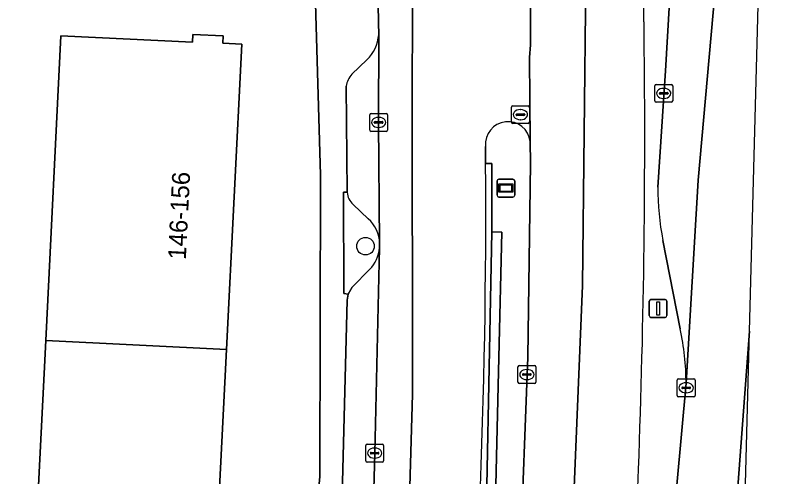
# Model space of a CAD drawing. Extents: x 162172 to 163187, y 382874 to 383685.
# Drawn here: x 163144.46 to 163186.65, y 383190.53 to 383216.32 of the extents above; entities that cross this region are included whole.
import ezdxf

# ---------------------------------------------------------------- set-up
doc = ezdxf.new("R2010")
doc.units = 0
for name, color, linetype in [('IMGEO_Berm_gesloten', 7, 'Continuous'), ('IMGEO_Berm_groen', 7, 'Continuous'), ('IMGEO_Boom', 7, 'Continuous'), ('IMGEO_Erf', 7, 'Continuous'), ('IMGEO_Fietspad_gesloten', 7, 'Continuous'), ('IMGEO_Kolk', 7, 'Continuous'), ('IMGEO_Muur', 7, 'Continuous'), ('IMGEO_Pand', 7, 'Continuous'), ('IMGEO_Pand_nummerreeks', 7, 'Continuous'), ('IMGEO_Parkeervlak_open', 7, 'Continuous'), ('IMGEO_Rijbaan_lokaal_gesloten', 7, 'Continuous'), ('IMGEO_Rijbaan_regionaal_gesloten', 7, 'Continuous'), ('IMGEO_Rioolput', 7, 'Continuous'), ('IMGEO_Verkeerseiland_groen', 7, 'Continuous'), ('IMGEO_Verkeersregelinstallatiepaal', 7, 'Continuous'), ('IMGEO_Voetpad_open', 7, 'Continuous'), ('IMGEO_Wegwijzer', 7, 'Continuous')]:
    doc.layers.add(name, color=color, linetype=linetype)

msp = doc.modelspace()

# ---------------------------------------------------------------- linework, layer by layer
at = {"layer": 'IMGEO_Berm_gesloten'}
for points in [[(163180.39, 383206.714), (163180.807, 383213.217), (163181.237, 383220.587), (163181.508, 383226.273), (163181.648, 383229.767)], [(163161.483, 383083.657), (163165.336, 383108.348), (163167.365, 383123.436), (163170.352, 383151.769), (163172.112, 383175.19), (163172.697, 383185.967), (163173.125, 383197.218), (163173.267, 383208.055), (163173.256, 383209.258)], [(163170.758, 383208.982), (163170.762, 383208.031), (163171.107, 383208.034), (163171.11, 383204.219), (163171.661, 383204.206), (163171.497, 383197.193), (163171.164, 383182.929), (163170.263, 383166.073), (163167.988, 383141.666), (163165.017, 383116.084), (163162.728, 383100.45), (163159.311, 383079.072), (163158.104, 383072.188), (163159.439, 383071.897), (163161.483, 383083.657)], [(163181.638, 383198.795), (163180.669, 383203.74)], [(163176.658, 383139.724), (163177.54, 383148.894), (163179.45, 383168.953), (163180.276, 383177.791), (163181.185, 383187.216), (163181.964, 383195.767)]]:
    msp.add_lwpolyline(points, dxfattribs=at)
for centre, radius, start, end in [((162089.78, 383200.439), 1089.942, 0.815176, 2.218999), ((162685.246, 383209.526), 494.408, 357.84803, 0.74401), ((163172.007, 383209.117), 1.257, 6.4411, 186.1688), ((163194.807, 383206.566), 14.418, 179.4134, 191.3054), ((163167.544, 383195.746), 14.42, 0.0832, 12.2066), ((162706.204, 383204.994), 473.309, 356.28594, 358.30105)]:
    msp.add_arc(centre, radius, start, end, dxfattribs=at)
at = {"layer": 'IMGEO_Berm_groen'}
msp.add_lwpolyline([(163168.259, 383148.565), (163170.241, 383173.955), (163170.672, 383182.472), (163171.11, 383204.219), (163171.107, 383208.034), (163170.762, 383208.031)], dxfattribs=at)
msp.add_arc((162771.375, 383205.448), 399.395, 354.84994, 0.37048, dxfattribs=at)
at = {"layer": 'IMGEO_Boom'}
msp.add_circle((163164.046, 383203.416), 0.489, dxfattribs=at)
at = {"layer": 'IMGEO_Erf'}
for points in [[(163161.497, 383190.557), (163161.526, 383207.385), (163160.795, 383232.984)], [(163150.387, 383109.402), (163154.256, 383131.058), (163157.499, 383151.959), (163158.378, 383158.574), (163159.977, 383173.635), (163161.497, 383190.557)]]:
    msp.add_lwpolyline(points, dxfattribs=at)
msp.add_lwpolyline([(163145.319, 383181.211), (163146.172, 383198.152), (163147.028, 383215.17), (163154.37, 383214.807), (163154.392, 383215.244), (163156.1, 383215.158), (163156.08, 383214.759), (163157.134, 383214.706), (163156.276, 383197.652), (163155.423, 383180.703), (163154.564, 383163.644), (163153.531, 383163.696), (163153.513, 383163.324), (163151.689, 383163.415), (163151.71, 383163.828), (163144.463, 383164.193)], close=True, dxfattribs=at)
at = {"layer": 'IMGEO_Fietspad_gesloten'}
for points in [[(163166.649, 383212.865), (163166.709, 383220.807), (163167.099, 383229.7), (163164.688, 383223.451), (163164.694, 383220.012), (163164.774, 383215.902), (163164.79, 383215.222), (163164.782, 383210.329), (163164.836, 383203.581), (163164.83, 383203.316), (163164.561, 383191.859), (163164.428, 383186.47), (163164.421, 383186.187), (163164.326, 383183.315)], [(163148.975, 383084.572), (163154.621, 383099.795), (163155.875, 383105.528), (163157.785, 383116.216), (163160.232, 383130.548), (163162.322, 383143.506), (163164.291, 383159.927), (163165.485, 383171.512), (163166.321, 383182.858), (163166.679, 383195.159), (163166.649, 383212.865)]]:
    msp.add_lwpolyline(points, dxfattribs=at)
at = {"layer": 'IMGEO_Kolk'}
for p, q in [((163180.214, 383211.526), (163180.214, 383212.378)), ((163180.289, 383212.452), (163181.141, 383212.452)), ((163180.702, 383212.232), (163180.727, 383212.232)), ((163181.215, 383212.378), (163181.215, 383211.526)), ((163180.473, 383211.946), (163180.473, 383211.958)), ((163180.911, 383211.909), (163180.513, 383211.909)), ((163180.516, 383211.995), (163180.914, 383211.995)), ((163180.957, 383211.958), (163180.957, 383211.946)), ((163181.141, 383211.452), (163180.289, 383211.452)), ((163180.725, 383211.672), (163180.7, 383211.672)), ((163164.28, 383209.903), (163164.28, 383210.755)), ((163164.355, 383210.829), (163165.207, 383210.829)), ((163164.768, 383210.609), (163164.793, 383210.609)), ((163165.281, 383210.755), (163165.281, 383209.903)), ((163164.539, 383210.323), (163164.539, 383210.335)), ((163164.977, 383210.286), (163164.579, 383210.286)), ((163164.582, 383210.372), (163164.98, 383210.372)), ((163164.791, 383210.049), (163164.766, 383210.049)), ((163165.023, 383210.335), (163165.023, 383210.323)), ((163165.207, 383209.829), (163164.355, 383209.829)), ((163172.567, 383195.824), (163172.567, 383196.676)), ((163172.642, 383196.75), (163173.494, 383196.75)), ((163173.568, 383196.676), (163173.568, 383195.824)), ((163172.826, 383196.244), (163172.826, 383196.256)), ((163173.264, 383196.207), (163172.866, 383196.207)), ((163172.869, 383196.293), (163173.267, 383196.293)), ((163173.055, 383196.53), (163173.08, 383196.53)), ((163173.31, 383196.256), (163173.31, 383196.244)), ((163173.494, 383195.75), (163172.642, 383195.75)), ((163173.078, 383195.97), (163173.053, 383195.97)), ((163181.468, 383195.082), (163181.468, 383195.934)), ((163181.543, 383196.008), (163182.395, 383196.008)), ((163181.956, 383195.788), (163181.981, 383195.788)), ((163182.469, 383195.934), (163182.469, 383195.082)), ((163181.727, 383195.502), (163181.727, 383195.514)), ((163182.165, 383195.465), (163181.767, 383195.465)), ((163181.77, 383195.551), (163182.168, 383195.551)), ((163182.211, 383195.514), (163182.211, 383195.502)), ((163182.395, 383195.008), (163181.543, 383195.008)), ((163181.979, 383195.228), (163181.954, 383195.228)), ((163164.133, 383192.36), (163164.985, 383192.36)), ((163164.058, 383191.434), (163164.058, 383192.286)), ((163164.36, 383191.903), (163164.758, 383191.903)), ((163164.546, 383192.14), (163164.571, 383192.14)), ((163165.059, 383192.286), (163165.059, 383191.434)), ((163164.317, 383191.854), (163164.317, 383191.866)), ((163164.755, 383191.817), (163164.357, 383191.817)), ((163164.569, 383191.58), (163164.544, 383191.58)), ((163164.801, 383191.866), (163164.801, 383191.854)), ((163164.985, 383191.36), (163164.133, 383191.36))]:
    msp.add_line(p, q, dxfattribs=at)
for points in [[(163180.214, 383211.526), (163180.214, 383212.378)], [(163180.289, 383212.452), (163181.141, 383212.452)], [(163181.215, 383212.378), (163181.215, 383211.526)], [(163181.141, 383211.452), (163180.289, 383211.452)], [(163164.28, 383209.903), (163164.28, 383210.755)], [(163164.355, 383210.829), (163165.207, 383210.829)], [(163165.281, 383210.755), (163165.281, 383209.903)], [(163165.207, 383209.829), (163164.355, 383209.829)], [(163172.567, 383195.824), (163172.567, 383196.676)], [(163172.642, 383196.75), (163173.494, 383196.75)], [(163173.568, 383196.676), (163173.568, 383195.824)], [(163173.494, 383195.75), (163172.642, 383195.75)], [(163181.468, 383195.082), (163181.468, 383195.934)], [(163181.543, 383196.008), (163182.395, 383196.008)], [(163182.469, 383195.934), (163182.469, 383195.082)], [(163182.395, 383195.008), (163181.543, 383195.008)], [(163164.133, 383192.36), (163164.985, 383192.36)], [(163164.058, 383191.434), (163164.058, 383192.286)], [(163165.059, 383192.286), (163165.059, 383191.434)], [(163164.985, 383191.36), (163164.133, 383191.36)]]:
    msp.add_lwpolyline(points, dxfattribs=at)
for centre, radius, start, end in [((163180.291, 383212.376), 0.0765, 91.552, 178.448), ((163180.291, 383212.376), 0.0765, 91.552, 178.448), ((163181.139, 383212.376), 0.0765, 1.552, 88.448), ((163181.139, 383212.376), 0.0765, 1.552, 88.448), ((163180.513, 383211.955), 0.0403, 85.8775, 175.7526), ((163180.51, 383211.945), 0.0366, 178.938, 274.7102), ((163180.914, 383211.952), 0.043, 264.8664, 352.4533), ((163180.918, 383211.957), 0.0386, 1.7309, 96.639), ((163180.291, 383211.528), 0.0765, 181.552, 268.448), ((163180.291, 383211.528), 0.0765, 181.552, 268.448), ((163181.139, 383211.528), 0.0765, 271.552, 358.448), ((163181.139, 383211.528), 0.0765, 271.552, 358.448), ((163164.357, 383210.753), 0.0765, 91.552, 178.448), ((163164.357, 383210.753), 0.0765, 91.552, 178.448), ((163165.205, 383210.753), 0.0765, 1.552, 88.448), ((163165.205, 383210.753), 0.0765, 1.552, 88.448), ((163164.579, 383210.332), 0.0403, 85.8775, 175.7526), ((163164.576, 383210.322), 0.0366, 178.938, 274.7102), ((163164.98, 383210.329), 0.043, 264.8664, 352.4533), ((163164.984, 383210.334), 0.0386, 1.7309, 96.639), ((163164.357, 383209.905), 0.0765, 181.552, 268.448), ((163164.357, 383209.905), 0.0765, 181.552, 268.448), ((163165.205, 383209.905), 0.0765, 271.552, 358.448), ((163165.205, 383209.905), 0.0765, 271.552, 358.448), ((163172.644, 383196.674), 0.0765, 91.552, 178.448), ((163172.644, 383196.674), 0.0765, 91.552, 178.448), ((163173.492, 383196.674), 0.0765, 1.552, 88.448), ((163173.492, 383196.674), 0.0765, 1.552, 88.448), ((163172.866, 383196.253), 0.0403, 85.8775, 175.7526), ((163172.863, 383196.243), 0.0366, 178.938, 274.7102), ((163173.267, 383196.25), 0.043, 264.8664, 352.4533), ((163173.271, 383196.255), 0.0386, 1.7309, 96.639), ((163172.644, 383195.826), 0.0765, 181.552, 268.448), ((163172.644, 383195.826), 0.0765, 181.552, 268.448), ((163173.492, 383195.826), 0.0765, 271.552, 358.448), ((163173.492, 383195.826), 0.0765, 271.552, 358.448), ((163181.545, 383195.932), 0.0765, 91.552, 178.448), ((163181.545, 383195.932), 0.0765, 91.552, 178.448), ((163182.393, 383195.932), 0.0765, 1.552, 88.448), ((163182.393, 383195.932), 0.0765, 1.552, 88.448), ((163181.767, 383195.511), 0.0403, 85.8775, 175.7526), ((163181.764, 383195.501), 0.0366, 178.938, 274.7102), ((163182.168, 383195.508), 0.043, 264.8664, 352.4533), ((163182.172, 383195.513), 0.0386, 1.7309, 96.639), ((163181.545, 383195.084), 0.0765, 181.552, 268.448), ((163181.545, 383195.084), 0.0765, 181.552, 268.448), ((163182.393, 383195.084), 0.0765, 271.552, 358.448), ((163182.393, 383195.084), 0.0765, 271.552, 358.448), ((163164.135, 383192.284), 0.0765, 91.552, 178.448), ((163164.135, 383192.284), 0.0765, 91.552, 178.448), ((163164.983, 383192.284), 0.0765, 1.552, 88.448), ((163164.983, 383192.284), 0.0765, 1.552, 88.448), ((163164.357, 383191.863), 0.0403, 85.8775, 175.7526), ((163164.762, 383191.865), 0.0386, 1.7309, 96.639), ((163164.354, 383191.853), 0.0366, 178.938, 274.7102), ((163164.758, 383191.86), 0.043, 264.8664, 352.4533), ((163164.135, 383191.436), 0.0765, 181.552, 268.448), ((163164.135, 383191.436), 0.0765, 181.552, 268.448), ((163164.983, 383191.436), 0.0765, 271.552, 358.448), ((163164.983, 383191.436), 0.0765, 271.552, 358.448)]:
    msp.add_arc(centre, radius, start, end, dxfattribs=at)
for centre, major_axis, ratio, start_param, end_param in [((163180.701, 383211.952), (-0.387, 0.002), 0.722429, 4.712389, 7.853982), ((163180.726, 383211.952), (-0.39, 0.002), 0.717154, 1.570796, 4.712389), ((163164.767, 383210.329), (-0.387, 0.002), 0.722429, 4.712389, 7.853982), ((163164.792, 383210.329), (-0.39, 0.002), 0.717154, 1.570796, 4.712389), ((163173.054, 383196.25), (-0.387, 0.002), 0.722429, 4.712389, 7.853982), ((163173.079, 383196.25), (-0.39, 0.002), 0.717154, 1.570796, 4.712389), ((163181.955, 383195.508), (-0.387, 0.002), 0.722429, 4.712389, 7.853982), ((163181.98, 383195.508), (-0.39, 0.002), 0.717154, 1.570796, 4.712389), ((163164.545, 383191.86), (-0.387, 0.002), 0.722429, 4.712389, 7.853982), ((163164.57, 383191.86), (-0.39, 0.002), 0.717154, 1.570796, 4.712389)]:
    msp.add_ellipse(centre, major_axis=major_axis, ratio=ratio, start_param=start_param, end_param=end_param, dxfattribs=at)
at = {"layer": 'IMGEO_Muur'}
msp.add_lwpolyline([(163162.728, 383100.45), (163165.017, 383116.084), (163167.988, 383141.666), (163170.263, 383166.073), (163171.164, 383182.929), (163171.497, 383197.193), (163171.661, 383204.206), (163171.11, 383204.219), (163170.672, 383182.472), (163170.241, 383173.955), (163168.259, 383148.565), (163165.259, 383121.433), (163162.679, 383103.096), (163162.092, 383099.294), (163159.02, 383079.411), (163157.741, 383072.267), (163156.534, 383065.531), (163156.496, 383065.321), (163156.885, 383065.236), (163158.104, 383072.188), (163159.311, 383079.072)], close=True, dxfattribs=at)
at = {"layer": 'IMGEO_Pand'}
for points in [[(163146.172, 383198.152), (163156.276, 383197.652), (163157.134, 383214.706), (163156.08, 383214.759), (163156.1, 383215.158), (163154.392, 383215.244), (163154.37, 383214.807), (163147.028, 383215.17)], [(163145.319, 383181.211), (163155.423, 383180.703), (163156.276, 383197.652), (163146.172, 383198.152)]]:
    msp.add_lwpolyline(points, close=True, dxfattribs=at)
at = {"layer": 'IMGEO_Parkeervlak_open'}
for points in [[(163164.836, 383203.581), (163164.782, 383210.329), (163164.79, 383215.222)], [(163164.13, 383213.821), (163163.287, 383213.017)], [(163162.969, 383212.351), (163163.027, 383206.426)], [(163163.35, 383205.745), (163164.201, 383204.951)], [(163164.428, 383186.47), (163164.561, 383191.859), (163164.83, 383203.316)], [(163164.281, 383202.127), (163163.305, 383201.123), (163163.076, 383200.745), (163163.024, 383200.394), (163162.744, 383189.516), (163162.776, 383189.231), (163163.003, 383188.8), (163163.941, 383187.658)]]:
    msp.add_lwpolyline(points, dxfattribs=at)
for centre, radius, start, end in [((163162.51, 383215.44), 2.29, 315.0144, 354.5361), ((163164.239, 383212.154), 1.285, 137.7868, 171.1664), ((163163.99, 383206.466), 0.964, 182.3606, 228.3896), ((163162.953, 383203.54), 1.883, 1.2358, 48.5), ((163162.965, 383203.456), 1.871, 314.726, 355.7054)]:
    msp.add_arc(centre, radius, start, end, dxfattribs=at)
at = {"layer": 'IMGEO_Rijbaan_lokaal_gesloten'}
for points in [[(163173.256, 383209.258), (163173.216, 383213.959), (163173.263, 383214.664), (163173.253, 383219.749), (163172.262, 383245.576)], [(163168.4, 383233.071), (163167.099, 383229.7), (163166.709, 383220.807), (163166.649, 383212.865), (163166.679, 383195.159), (163166.321, 383182.858), (163165.485, 383171.512), (163164.291, 383159.927), (163162.322, 383143.506), (163160.232, 383130.548), (163157.785, 383116.216), (163155.875, 383105.528), (163154.621, 383099.795), (163148.975, 383084.572)], [(163170.762, 383208.031), (163170.758, 383208.982)]]:
    msp.add_lwpolyline(points, dxfattribs=at)
for centre, radius, start, end in [((163172.007, 383209.117), 1.257, 6.4411, 186.1688), ((162771.375, 383205.448), 399.395, 354.84994, 0.37048)]:
    msp.add_arc(centre, radius, start, end, dxfattribs=at)
at = {"layer": 'IMGEO_Rijbaan_regionaal_gesloten'}
msp.add_lwpolyline([(163176.18, 383201.214), (163176.36, 383218.296), (163175.704, 383245.265), (163172.262, 383245.576), (163173.253, 383219.749), (163173.263, 383214.664), (163173.216, 383213.959), (163173.256, 383209.258), (163173.267, 383208.055), (163173.125, 383197.218), (163172.697, 383185.967), (163172.112, 383175.19), (163170.352, 383151.769), (163167.365, 383123.436), (163165.336, 383108.348), (163161.483, 383083.657), (163159.439, 383071.897), (163162.796, 383071.166), (163165.71, 383088.65), (163169.125, 383111.846), (163171.372, 383129.018), (163174.339, 383155.631), (163175.147, 383176.399)], close=True, dxfattribs=at)
for points in [[(163178.805, 383244.956), (163175.704, 383245.265), (163176.36, 383218.296), (163176.18, 383201.214), (163175.147, 383176.399), (163174.339, 383155.631), (163171.372, 383129.018), (163169.125, 383111.846), (163165.71, 383088.65), (163162.796, 383071.166), (163165.986, 383070.471)], [(163166.971, 383070.256), (163170.131, 383069.567), (163172.428, 383083.029), (163174.02, 383093.378), (163175.612, 383103.726), (163178.537, 383127.319), (163182.776, 383167.261), (163183.531, 383174.763), (163184.285, 383182.266), (163185.511, 383198.678), (163186.649, 383241.35), (163186.584, 383244.725)], [(163186.584, 383244.725), (163184.769, 383244.897), (163184.488, 383238.308), (163183.986, 383222.106), (163182.637, 383207.098), (163181.964, 383195.767), (163181.185, 383187.216), (163180.276, 383177.791), (163179.45, 383168.953), (163177.54, 383148.894), (163176.658, 383139.724)], [(163181.648, 383229.767), (163181.508, 383226.273), (163181.237, 383220.587), (163180.807, 383213.217), (163180.39, 383206.714)], [(163181.964, 383195.767), (163182.637, 383207.098), (163183.986, 383222.106)], [(163180.669, 383203.74), (163181.638, 383198.795)], [(163170.325, 383069.525), (163176.968, 383103.124), (163180.086, 383118.898), (163184.922, 383176.6), (163185.511, 383198.678), (163184.285, 383182.266), (163183.531, 383174.763), (163182.776, 383167.261), (163178.537, 383127.319), (163175.612, 383103.726), (163174.02, 383093.378), (163172.428, 383083.029), (163170.131, 383069.567), (163170.325, 383069.525)]]:
    msp.add_lwpolyline(points, dxfattribs=at)
for centre, radius, start, end in [((162089.78, 383200.439), 1089.942, 0.815176, 2.218999), ((162685.246, 383209.526), 494.408, 357.84803, 0.74401), ((163194.807, 383206.566), 14.418, 179.4134, 191.3054), ((163167.544, 383195.746), 14.42, 0.0832, 12.2066), ((162706.204, 383204.994), 473.309, 356.28594, 358.30105)]:
    msp.add_arc(centre, radius, start, end, dxfattribs=at)
at = {"layer": 'IMGEO_Rioolput'}
for p, q in [((163172.205, 383210.336), (163172.205, 383211.188)), ((163172.28, 383211.262), (163173.132, 383211.262)), ((163172.693, 383211.042), (163172.718, 383211.042)), ((163173.206, 383211.188), (163173.206, 383210.336)), ((163172.464, 383210.756), (163172.464, 383210.768)), ((163172.902, 383210.719), (163172.504, 383210.719)), ((163172.507, 383210.805), (163172.905, 383210.805)), ((163172.716, 383210.482), (163172.691, 383210.482)), ((163172.948, 383210.768), (163172.948, 383210.756)), ((163173.132, 383210.262), (163172.28, 383210.262))]:
    msp.add_line(p, q, dxfattribs=at)
for points in [[(163172.205, 383210.336), (163172.205, 383211.188)], [(163172.28, 383211.262), (163173.132, 383211.262)], [(163173.206, 383211.188), (163173.206, 383210.336)], [(163173.132, 383210.262), (163172.28, 383210.262)]]:
    msp.add_lwpolyline(points, dxfattribs=at)
for centre, radius, start, end in [((163172.282, 383211.186), 0.0765, 91.552, 178.448), ((163172.282, 383211.186), 0.0765, 91.552, 178.448), ((163173.13, 383211.186), 0.0765, 1.552, 88.448), ((163173.13, 383211.186), 0.0765, 1.552, 88.448), ((163172.504, 383210.765), 0.0403, 85.8775, 175.7526), ((163172.501, 383210.755), 0.0366, 178.938, 274.7102), ((163172.905, 383210.762), 0.043, 264.8664, 352.4533), ((163172.909, 383210.767), 0.0386, 1.7309, 96.639), ((163172.282, 383210.338), 0.0765, 181.552, 268.448), ((163172.282, 383210.338), 0.0765, 181.552, 268.448), ((163173.13, 383210.338), 0.0765, 271.552, 358.448), ((163173.13, 383210.338), 0.0765, 271.552, 358.448)]:
    msp.add_arc(centre, radius, start, end, dxfattribs=at)
for centre, major_axis, ratio, start_param, end_param in [((163172.692, 383210.762), (-0.387, 0.002), 0.722429, 4.712389, 7.853982), ((163172.717, 383210.762), (-0.39, 0.002), 0.717154, 1.570796, 4.712389)]:
    msp.add_ellipse(centre, major_axis=major_axis, ratio=ratio, start_param=start_param, end_param=end_param, dxfattribs=at)
at = {"layer": 'IMGEO_Verkeerseiland_groen'}
for points in [[(163163.027, 383206.426), (163162.81, 383206.43), (163162.834, 383200.772), (163163.076, 383200.745), (163163.305, 383201.123), (163164.281, 383202.127)], [(163164.201, 383204.951), (163163.35, 383205.745)], [(163164.83, 383203.316), (163164.836, 383203.581)]]:
    msp.add_lwpolyline(points, dxfattribs=at)
for centre, radius, start, end in [((163163.99, 383206.466), 0.964, 182.3606, 228.3896), ((163162.953, 383203.54), 1.883, 1.2358, 48.5), ((163162.965, 383203.456), 1.871, 314.726, 355.7054)]:
    msp.add_arc(centre, radius, start, end, dxfattribs=at)
at = {"layer": 'IMGEO_Verkeersregelinstallatiepaal'}
for p, q in [((163179.903, 383199.541), (163179.903, 383200.341)), ((163179.903, 383200.341), (163179.903, 383199.541)), ((163180.003, 383200.441), (163180.793, 383200.441)), ((163180.793, 383200.441), (163180.003, 383200.441)), ((163180.893, 383200.341), (163180.893, 383199.541)), ((163180.893, 383199.541), (163180.893, 383200.341)), ((163180.793, 383199.441), (163180.003, 383199.441)), ((163180.003, 383199.441), (163180.793, 383199.441))]:
    msp.add_line(p, q, dxfattribs=at)
msp.add_lwpolyline([(163180.323, 383200.316), (163180.473, 383200.316), (163180.473, 383199.566), (163180.323, 383199.566), (163180.323, 383200.316)], dxfattribs=at)
for centre, start, end in [((163180.003, 383200.341), 90, 180), ((163180.003, 383200.341), 90, 180), ((163180.793, 383200.341), 0, 90), ((163180.793, 383200.341), 360, 90), ((163180.003, 383199.541), 180, 270), ((163180.003, 383199.541), 180, 270), ((163180.793, 383199.541), 270, 0), ((163180.793, 383199.541), 270, 0)]:
    msp.add_arc(centre, 0.1, start, end, dxfattribs=at)
at = {"layer": 'IMGEO_Voetpad_open'}
for points in [[(163158.097, 383262.951), (163156.587, 383263.842), (163151.366, 383266.818), (163150.466, 383265.855), (163150.434, 383265.544), (163150.348, 383264.717), (163150.191, 383264.741), (163148.928, 383256.284), (163148.897, 383256.288), (163148.674, 383254.811), (163148.649, 383254.815), (163148.588, 383254.239), (163149.484, 383254.082), (163149.786, 383248.385), (163159.893, 383248.853), (163160.002, 383246.311), (163160.795, 383232.984), (163161.526, 383207.385), (163161.497, 383190.557), (163159.977, 383173.635), (163158.378, 383158.574), (163157.499, 383151.959), (163154.256, 383131.058), (163150.387, 383109.402)], [(163164.79, 383215.222), (163164.774, 383215.902), (163164.694, 383220.012), (163164.688, 383223.451), (163164.544, 383227.979), (163164.078, 383243.493)], [(163163.287, 383213.017), (163164.13, 383213.821)], [(163161.038, 383166.983), (163161.335, 383170.014), (163161.53, 383170.995), (163161.61, 383171.298), (163161.34, 383171.327), (163161.803, 383176.77), (163162.043, 383176.766), (163162.029, 383177.011), (163162.45, 383183.416), (163162.555, 383183.683), (163162.263, 383183.71), (163162.535, 383189.218), (163162.776, 383189.231), (163162.744, 383189.516), (163163.024, 383200.394), (163163.076, 383200.745), (163162.834, 383200.772), (163162.81, 383206.43), (163163.027, 383206.426), (163162.969, 383212.351)]]:
    msp.add_lwpolyline(points, dxfattribs=at)
for centre, radius, start, end in [((163162.51, 383215.44), 2.29, 315.0144, 354.5361), ((163164.239, 383212.154), 1.285, 137.7868, 171.1664)]:
    msp.add_arc(centre, radius, start, end, dxfattribs=at)
at = {"layer": 'IMGEO_Wegwijzer'}
for p, q in [((163171.498, 383207.16), (163172.288, 383207.16)), ((163172.288, 383207.16), (163171.498, 383207.16)), ((163171.398, 383206.26), (163171.398, 383207.06)), ((163171.398, 383207.06), (163171.398, 383206.26)), ((163172.388, 383207.06), (163172.388, 383206.26)), ((163172.388, 383206.26), (163172.388, 383207.06)), ((163172.288, 383206.16), (163171.498, 383206.16)), ((163171.498, 383206.16), (163172.288, 383206.16))]:
    msp.add_line(p, q, dxfattribs=at)
for points in [[(163171.499, 383206.892), (163172.287, 383206.892), (163172.287, 383206.428), (163171.499, 383206.428), (163171.499, 383206.892)], [(163171.564, 383206.827), (163171.564, 383206.493), (163172.222, 383206.493), (163172.222, 383206.827), (163171.564, 383206.827)]]:
    msp.add_lwpolyline(points, dxfattribs=at)
for centre, start, end in [((163171.498, 383207.06), 90, 180), ((163171.498, 383207.06), 90, 180), ((163172.288, 383207.06), 0, 90), ((163172.288, 383207.06), 360, 90), ((163171.498, 383206.26), 180, 270), ((163171.498, 383206.26), 180, 270), ((163172.288, 383206.26), 270, 0), ((163172.288, 383206.26), 270, 0)]:
    msp.add_arc(centre, 0.1, start, end, dxfattribs=at)

# ---------------------------------------------------------------- texts
at = {"layer": 'IMGEO_Pand_nummerreeks'}
msp.add_text('146-156', height=1, rotation=87.1187, dxfattribs=at).set_placement((163154.004, 383202.644))

doc.saveas('drawing.dxf')
